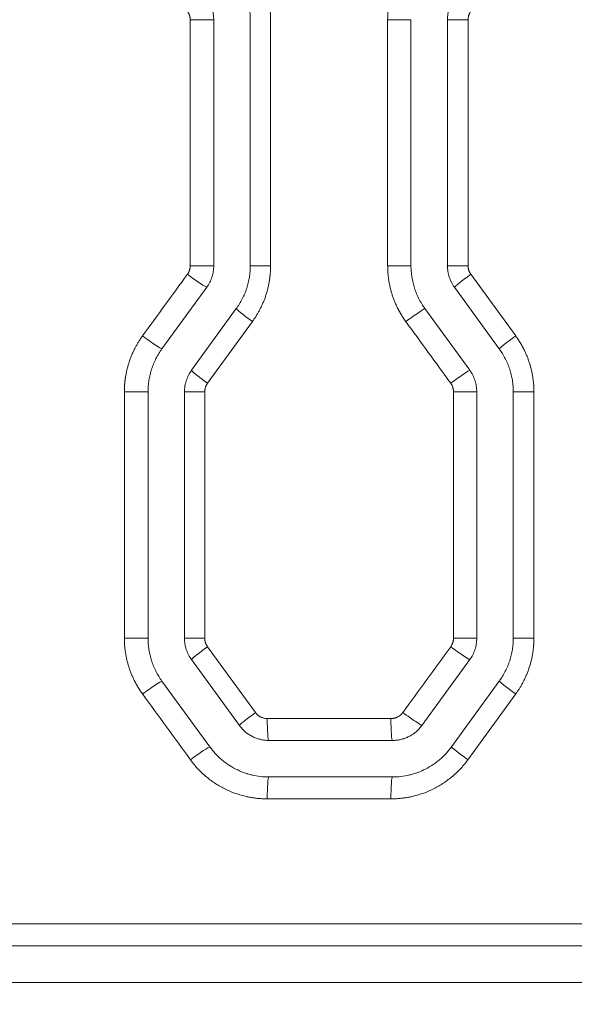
# Model space of a CAD drawing. Header units: millimetres. Extents: x 0 to 594, y 0 to 420.
# Tile 217 of 420: x 264.51 to 268.31, y 305.57 to 312.32. Entities that reach past the tile are written whole.
import ezdxf

# ---------------------------------------------------------------- set-up
doc = ezdxf.new("R2010")
doc.units = ezdxf.units.MM
doc.layers.add('1', color=7, linetype='Continuous', true_color=0xffffff)
doc.styles.add('Arial Unicode MS', font='txt')
doc.dimstyles.get("Standard").update_dxf_attribs({"dimtxt": 0.18, "dimasz": 0.18, "dimexe": 0.18, "dimexo": 0.0625, "dimgap": 0.09, "dimtad": 0, "dimtih": 1, "dimtoh": 1, "dimdec": 4, "dimzin": 0, "dimdsep": 46, "dimtxsty": 'Standard', "dimcen": 0.09, "dimadec": 0, "dimazin": 0, "dimtfac": 1, "dimtdec": 4, "dimtofl": 0, "dimtmove": 0, "dimatfit": 3, "dimfxl": 0, "dimtolj": 1, "dimtzin": 0, "dimarcsym": 0})

# ---------------------------------------------------------------- blocks, each defined once
blk = doc.blocks.new('_U0')
at = {"layer": '1', "color": 18, "lineweight": 13}
for p, q in [((147.6569, 304.1723), (147.6569, 390.192)), ((305.8469, 301.3923), (305.8469, 390.192)), ((147.6569, 388.192), (198.8518, 388.192)), ((305.8469, 388.192), (254.6521, 388.192))]:
    blk.add_line(p, q, dxfattribs=at)
at = {"layer": '1', "color": 18}
for points in [[(147.6569, 388.192), (151.1569, 389.1299), (151.1569, 387.2542)], [(305.8469, 388.192), (302.3469, 387.2542), (302.3469, 389.1299)]]:
    blk.add_solid(points, dxfattribs=at)
at = {"layer": '1', "color": 18, "linetype": 'Continuous', "lineweight": 13, "char_height": 3.5, "attachment_point": 7, "line_spacing_factor": 1.047437, "style": 'Arial Unicode MS'}
for s, insert in [('\\fArial Unicode MS|b0|i0;\\W1.0000;3.16', (200.5373, 385.5562)), ('\\fArial Unicode MS|b0|i0;\\W1.0000;LIFT POINT SPAN', (213.2036, 385.5562))]:
    blk.add_mtext(s, dxfattribs=dict(at, insert=insert))
blk = doc.blocks.new('_U8')
at = {"layer": '1', "color": 18, "lineweight": 13}
for p, q in [((305.8469, 341.6323), (287.0636, 341.6323)), ((289.0636, 341.6323), (289.0636, 254.0957)), ((305.8469, 301.3923), (287.0636, 301.3923)), ((289.0636, 254.0957), (284.0636, 254.0957))]:
    blk.add_line(p, q, dxfattribs=at)
at = {"layer": '1', "color": 18}
for points in [[(289.0636, 341.6323), (290.0014, 338.1323), (288.1258, 338.1323)], [(289.0636, 301.3923), (288.1258, 304.8923), (290.0014, 304.8923)]]:
    blk.add_solid(points, dxfattribs=at)
at = {"layer": '1', "color": 18, "linetype": 'Continuous', "lineweight": 13, "char_height": 3.5, "attachment_point": 7, "line_spacing_factor": 1.047437, "style": 'Arial Unicode MS'}
for s, insert in [('\\fArial Unicode MS|b0|i0;\\W1.0000;0.8', (259.842, 251.4599)), ('\\fArial Unicode MS|b0|i0;\\W1.0000;CTRS', (269.7891, 251.4599)), ('\\fArial Unicode MS|b0|i0;\\W1.0000;AFT LIFT POINTS', (259.842, 244.3979))]:
    blk.add_mtext(s, dxfattribs=dict(at, insert=insert))

msp = doc.modelspace()

# ---------------------------------------------------------------- linework, layer by layer
at = {"layer": '1', "color": 155, "linetype": 'Continuous', "lineweight": 13}
for p, q in [((265.8415, 312.3165), (265.6801, 312.3165)), ((265.6801, 310.6314), (265.6801, 312.3165)), ((265.8415, 310.6314), (265.8415, 312.3165)), ((266.0915, 310.6314), (266.0915, 312.3165)), ((266.2304, 312.3165), (266.2304, 310.6314)), ((267.1915, 312.3165), (267.0318, 312.3165)), ((267.0318, 310.6314), (267.0318, 312.3165)), ((267.1915, 310.6314), (267.1915, 312.3165)), ((267.4415, 310.6314), (267.4415, 312.3165)), ((267.4415, 312.3165), (267.5823, 312.3165)), ((267.5823, 312.3165), (267.5823, 310.6314)), ((265.8415, 310.6314), (265.6801, 310.6314)), ((266.0915, 310.6314), (266.2304, 310.6314)), ((267.1915, 310.6314), (267.0318, 310.6314)), ((267.4415, 310.6314), (267.5823, 310.6314)), ((267.6014, 310.5726), (267.9086, 310.1504)), ((265.487, 310.0622), (265.7938, 310.4844)), ((267.796, 310.0622), (267.4893, 310.4844)), ((265.6893, 309.9153), (265.996, 310.3375)), ((267.5938, 309.9153), (267.287, 310.3375)), ((266.1061, 310.2493), (265.7989, 309.8271)), ((265.3915, 309.7683), (265.2295, 309.7683)), ((265.2295, 308.0808), (265.2295, 309.7683)), ((265.3915, 308.0808), (265.3915, 309.7683)), ((265.6415, 308.0808), (265.6415, 309.7683)), ((265.6415, 309.7683), (265.7798, 309.7683)), ((265.7798, 309.7683), (265.7798, 308.0808)), ((267.6415, 309.7683), (267.4824, 309.7683)), ((267.4824, 308.0808), (267.4824, 309.7683)), ((267.6415, 308.0808), (267.6415, 309.7683)), ((267.8915, 308.0808), (267.8915, 309.7683)), ((267.8915, 309.7683), (268.0329, 309.7683)), ((268.0329, 309.7683), (268.0329, 308.0808)), ((265.3915, 308.0808), (265.2295, 308.0808)), ((265.6415, 308.0808), (265.7798, 308.0808)), ((267.6415, 308.0808), (267.4824, 308.0808)), ((267.8915, 308.0808), (268.0329, 308.0808)), ((265.7989, 308.022), (266.1267, 307.5714)), ((266.0166, 307.4832), (265.6893, 307.9338)), ((267.2664, 307.4832), (267.5938, 307.9338)), ((265.8144, 307.3363), (265.487, 307.7869)), ((267.4686, 307.3363), (267.796, 307.7869)), ((267.9086, 307.6987), (267.5807, 307.2481)), ((266.2078, 307.5302), (267.0542, 307.5302)), ((266.2189, 307.3802), (267.0641, 307.3802)), ((267.0641, 307.1302), (266.2189, 307.1302)), ((267.0542, 306.9802), (266.2078, 306.9802)), ((260.4709, 306.1233), (273.8408, 306.1233)), ((273.8415, 305.9733), (260.4708, 305.9733)), ((260.4708, 305.7233), (273.8415, 305.7233))]:
    msp.add_line(p, q, dxfattribs=at)
for centre, major_axis, ratio, start_param, end_param in [((265.6729, 310.5728), (0.1214, -0.0882), 0.046679, 4.648224, 6.219468), ((267.6106, 310.5726), (-0.1214, -0.0882), 0.036217, 4.762196, 6.283185), ((266.1174, 310.2493), (-0.1214, 0.0882), 0.044279, 0, 1.509927), ((267.166, 310.2492), (0.1214, 0.0882), 0.038614, 0.052653, 1.623898), ((265.3662, 310.1506), (0.1214, -0.0882), 0.048337, 4.64595, 6.217194), ((267.9174, 310.1504), (-0.1214, -0.0882), 0.034563, 4.759924, 6.283185), ((265.8106, 309.8271), (-0.1214, 0.0882), 0.045937, 0, 1.507654), ((267.4727, 309.827), (0.1214, 0.0882), 0.036959, 0.050381, 1.621626), ((265.8106, 308.022), (-0.1214, -0.0882), 0.045937, 4.775532, 6.283185), ((267.4727, 308.0221), (0.1214, -0.0882), 0.036959, 4.661559, 6.232804), ((265.3662, 307.6985), (0.1214, 0.0882), 0.048337, 0.065991, 1.637235), ((267.9174, 307.6987), (-0.1214, 0.0882), 0.034563, 0, 1.523261), ((266.138, 307.5714), (-0.1214, -0.0882), 0.044167, 4.773105, 6.283185), ((267.1454, 307.5715), (0.1214, -0.0882), 0.038725, 4.659135, 6.230379), ((266.2189, 307.5302), (0, -0.15), 0.074264, 4.712389, 6.283185), ((267.0641, 307.5302), (0, -0.15), 0.066536, 4.712389, 6.283185), ((265.6935, 307.248), (0.1214, 0.0882), 0.046567, 0.063565, 1.634809), ((267.59, 307.2481), (-0.1214, 0.0882), 0.036328, 0, 1.520836), ((266.2189, 306.9802), (0, 0.15), 0.074264, 0, 1.570796), ((267.0641, 306.9802), (0, 0.15), 0.066536, 0, 1.570796)]:
    msp.add_ellipse(centre, major_axis=major_axis, ratio=ratio, start_param=start_param, end_param=end_param, dxfattribs=at)
for points, knots in [([(266.1061, 312.6985), (266.1073, 312.6969), (266.1096, 312.6937), (266.1131, 312.6888), (266.1165, 312.6838), (266.1199, 312.6789), (266.1232, 312.6739), (266.1265, 312.6689), (266.1297, 312.6638), (266.1329, 312.6587), (266.136, 312.6536), (266.1391, 312.6485), (266.1422, 312.6433), (266.1451, 312.6381), (266.1481, 312.6329), (266.151, 312.6276), (266.1538, 312.6224), (266.1567, 312.617), (266.1624, 312.6059), (266.1707, 312.5889), (266.1809, 312.5656), (266.1902, 312.5419), (266.1986, 312.5178), (266.206, 312.4933), (266.2125, 312.4685), (266.218, 312.4435), (266.2217, 312.423), (266.2241, 312.4071), (266.2256, 312.3958), (266.2269, 312.3845), (266.228, 312.3732), (266.2289, 312.3619), (266.2295, 312.3506), (266.23, 312.3392), (266.2304, 312.3279), (266.2304, 312.3203), (266.2304, 312.3165)], [0, 0, 0, 0, 0.01472, 0.029431, 0.044134, 0.05883, 0.07352, 0.088206, 0.102888, 0.117569, 0.132249, 0.14693, 0.161612, 0.176298, 0.190988, 0.205683, 0.220386, 0.235096, 0.249816, 0.312187, 0.374471, 0.436765, 0.499165, 0.561838, 0.624426, 0.687027, 0.749738, 0.777579, 0.805392, 0.833185, 0.860966, 0.888744, 0.916528, 0.944326, 0.972148, 1, 1, 1, 1]), ([(267.0318, 312.3165), (267.0318, 312.3185), (267.0318, 312.3225), (267.0319, 312.3285), (267.0321, 312.3345), (267.0323, 312.3405), (267.0325, 312.3465), (267.0328, 312.3525), (267.0332, 312.3585), (267.0336, 312.3645), (267.0341, 312.3705), (267.0346, 312.3764), (267.0352, 312.3824), (267.0358, 312.3884), (267.0365, 312.3944), (267.0373, 312.4003), (267.0381, 312.4063), (267.0389, 312.4122), (267.0408, 312.4246), (267.0442, 312.4433), (267.0496, 312.4681), (267.056, 312.4928), (267.0635, 312.5172), (267.0718, 312.5414), (267.0812, 312.5652), (267.0914, 312.5886), (267.1005, 312.6074), (267.108, 312.6217), (267.1134, 312.6317), (267.119, 312.6416), (267.1248, 312.6513), (267.1307, 312.661), (267.1368, 312.6706), (267.1431, 312.6801), (267.1495, 312.6894), (267.1539, 312.6956), (267.1562, 312.6987)], [0, 0, 0, 0, 0.01472, 0.029432, 0.044136, 0.058833, 0.073525, 0.088213, 0.102899, 0.117583, 0.132267, 0.146952, 0.16164, 0.176331, 0.191028, 0.20573, 0.22044, 0.235159, 0.249888, 0.31221, 0.374457, 0.436723, 0.499106, 0.561776, 0.624371, 0.686988, 0.749727, 0.777562, 0.805371, 0.833161, 0.860942, 0.888722, 0.916509, 0.944312, 0.97214, 1, 1, 1, 1]), ([(266.0915, 312.3165), (266.0915, 312.3297), (266.091, 312.3428), (266.0889, 312.3689), (266.0858, 312.3949), (266.0807, 312.4205), (266.0761, 312.4397), (266.0745, 312.446), (266.0718, 312.4555), (266.0709, 312.4587), (266.069, 312.465), (266.068, 312.4682), (266.0629, 312.4838), (266.0583, 312.4961), (266.0483, 312.5202), (266.0374, 312.5438), (266.0247, 312.5665), (266.0111, 312.5888), (266.0038, 312.5997), (265.996, 312.6104)], [0, 0, 0, 0, 0.125, 0.125, 0.25, 0.375, 0.375, 0.4375, 0.4375, 0.46875, 0.46875, 0.5, 0.5, 0.625, 0.625, 0.75, 0.875, 0.875, 1, 1, 1, 1]), ([(265.8415, 312.3165), (265.8415, 312.3297), (265.8405, 312.3427), (265.8364, 312.3684), (265.8334, 312.3811), (265.8283, 312.3968), (265.8272, 312.3999), (265.8249, 312.4061), (265.8237, 312.4091), (265.82, 312.4182), (265.8172, 312.4241), (265.8084, 312.4416), (265.8015, 312.4527), (265.7938, 312.4634)], [0, 0, 0, 0, 0.25, 0.25, 0.5, 0.5, 0.5625, 0.5625, 0.625, 0.625, 0.75, 0.75, 1, 1, 1, 1]), ([(267.4415, 312.3165), (267.4415, 312.3297), (267.4426, 312.3427), (267.4456, 312.3621), (267.4469, 312.3685), (267.4492, 312.3781), (267.45, 312.3812), (267.4518, 312.3876), (267.4528, 312.3907), (267.4579, 312.4064), (267.4629, 312.4184), (267.4747, 312.4416), (267.4815, 312.4527), (267.4893, 312.4634)], [0, 0, 0, 0, 0.25, 0.25, 0.375, 0.375, 0.4375, 0.4375, 0.5, 0.5, 0.75, 0.75, 1, 1, 1, 1]), ([(265.6801, 312.3165), (265.6801, 312.3176), (265.6801, 312.32), (265.6799, 312.3235), (265.6796, 312.3269), (265.6792, 312.3304), (265.6786, 312.3338), (265.678, 312.3372), (265.6772, 312.3406), (265.6763, 312.344), (265.675, 312.3482), (265.6731, 312.3532), (265.6707, 312.359), (265.6678, 312.3645), (265.6646, 312.3699), (265.6622, 312.3734), (265.661, 312.3751)], [0, 0, 0, 0, 0.055864, 0.111503, 0.166985, 0.222379, 0.277756, 0.333183, 0.388731, 0.444467, 0.500461, 0.600606, 0.700234, 0.799743, 0.899533, 1, 1, 1, 1]), ([(267.6014, 312.3753), (267.6007, 312.3743), (267.5994, 312.3724), (267.5975, 312.3695), (267.5957, 312.3665), (267.594, 312.3635), (267.5924, 312.3604), (267.5909, 312.3572), (267.5896, 312.354), (267.5883, 312.3508), (267.5869, 312.3466), (267.5853, 312.3414), (267.584, 312.3353), (267.583, 312.3291), (267.5824, 312.3228), (267.5823, 312.3186), (267.5823, 312.3165)], [0, 0, 0, 0, 0.055758, 0.111285, 0.166647, 0.221913, 0.277151, 0.332429, 0.387815, 0.443377, 0.499182, 0.599691, 0.699624, 0.799384, 0.899375, 1, 1, 1, 1]), ([(265.661, 310.5728), (265.6617, 310.5737), (265.6631, 310.5756), (265.665, 310.5786), (265.6667, 310.5815), (265.6684, 310.5846), (265.67, 310.5876), (265.6715, 310.5908), (265.6728, 310.594), (265.6741, 310.5972), (265.6755, 310.6014), (265.677, 310.6065), (265.6784, 310.6127), (265.6794, 310.6188), (265.68, 310.6251), (265.6801, 310.6293), (265.6801, 310.6314)], [0, 0, 0, 0, 0.055788, 0.111337, 0.166713, 0.221984, 0.277217, 0.332482, 0.387846, 0.443377, 0.499141, 0.599683, 0.699634, 0.7994, 0.899387, 1, 1, 1, 1]), ([(265.7938, 310.4844), (265.8015, 310.4951), (265.8083, 310.5063), (265.8202, 310.5294), (265.8252, 310.5415), (265.8303, 310.5571), (265.8312, 310.5603), (265.833, 310.5666), (265.8338, 310.5698), (265.8361, 310.5794), (265.8374, 310.5858), (265.8405, 310.6051), (265.8415, 310.6182), (265.8415, 310.6314)], [0, 0, 0, 0, 0.25, 0.25, 0.5, 0.5, 0.5625, 0.5625, 0.625, 0.625, 0.75, 0.75, 1, 1, 1, 1]), ([(265.996, 310.3375), (266.0038, 310.3482), (266.0111, 310.3591), (266.0247, 310.3814), (266.0375, 310.4042), (266.0484, 310.4279), (266.056, 310.4461), (266.0584, 310.4522), (266.0618, 310.4615), (266.0629, 310.4646), (266.065, 310.4708), (266.0661, 310.4739), (266.0712, 310.4896), (266.0747, 310.5022), (266.0808, 310.5276), (266.0859, 310.5531), (266.0889, 310.579), (266.091, 310.6051), (266.0915, 310.6182), (266.0915, 310.6314)], [0, 0, 0, 0, 0.125, 0.125, 0.25, 0.375, 0.375, 0.4375, 0.4375, 0.46875, 0.46875, 0.5, 0.5, 0.625, 0.625, 0.75, 0.875, 0.875, 1, 1, 1, 1]), ([(266.2304, 310.6314), (266.2304, 310.6294), (266.2304, 310.6254), (266.2303, 310.6194), (266.2302, 310.6134), (266.23, 310.6074), (266.2297, 310.6014), (266.2294, 310.5954), (266.2291, 310.5894), (266.2286, 310.5834), (266.2282, 310.5774), (266.2276, 310.5715), (266.2271, 310.5655), (266.2264, 310.5595), (266.2257, 310.5536), (266.225, 310.5476), (266.2242, 310.5416), (266.2233, 310.5357), (266.2214, 310.5233), (266.2181, 310.5046), (266.2126, 310.4798), (266.2062, 310.4551), (266.1988, 310.4307), (266.1904, 310.4066), (266.1811, 310.3827), (266.1708, 310.3593), (266.1617, 310.3405), (266.1543, 310.3262), (266.1488, 310.3163), (266.1432, 310.3064), (266.1375, 310.2966), (266.1316, 310.287), (266.1254, 310.2774), (266.1192, 310.2679), (266.1127, 310.2586), (266.1083, 310.2524), (266.1061, 310.2493)], [0, 0, 0, 0, 0.014716, 0.029423, 0.044122, 0.058815, 0.073503, 0.088187, 0.102868, 0.117548, 0.132228, 0.146909, 0.161592, 0.176279, 0.190971, 0.20567, 0.220376, 0.23509, 0.249815, 0.312169, 0.374447, 0.436747, 0.499164, 0.56182, 0.624402, 0.687008, 0.749736, 0.777569, 0.805376, 0.833165, 0.860944, 0.888723, 0.916509, 0.944312, 0.972139, 1, 1, 1, 1]), ([(267.1562, 310.2492), (267.155, 310.2508), (267.1526, 310.2541), (267.1492, 310.259), (267.1458, 310.2639), (267.1424, 310.2689), (267.1391, 310.2739), (267.1358, 310.2789), (267.1325, 310.284), (267.1294, 310.289), (267.1262, 310.2942), (267.1231, 310.2993), (267.1201, 310.3045), (267.1171, 310.3097), (267.1141, 310.3149), (267.1112, 310.3202), (267.1084, 310.3254), (267.1056, 310.3308), (267.0999, 310.3419), (267.0915, 310.3589), (267.0813, 310.3823), (267.072, 310.406), (267.0636, 310.4301), (267.0562, 310.4546), (267.0497, 310.4793), (267.0442, 310.5043), (267.0405, 310.5249), (267.0381, 310.5408), (267.0367, 310.5521), (267.0354, 310.5634), (267.0343, 310.5747), (267.0334, 310.586), (267.0327, 310.5973), (267.0322, 310.6087), (267.0319, 310.62), (267.0319, 310.6276), (267.0318, 310.6314)], [0, 0, 0, 0, 0.014721, 0.029433, 0.044137, 0.058834, 0.073526, 0.088213, 0.102897, 0.11758, 0.132261, 0.146944, 0.161629, 0.176316, 0.191009, 0.205707, 0.220412, 0.235125, 0.249848, 0.312246, 0.374558, 0.436882, 0.499315, 0.561963, 0.624526, 0.687103, 0.749792, 0.777627, 0.805434, 0.83322, 0.860995, 0.888768, 0.916546, 0.944338, 0.972153, 1, 1, 1, 1]), ([(267.287, 310.3375), (267.2793, 310.3482), (267.272, 310.3591), (267.2584, 310.3813), (267.2456, 310.404), (267.2347, 310.4277), (267.2247, 310.4518), (267.2201, 310.4641), (267.215, 310.4798), (267.214, 310.483), (267.2121, 310.4893), (267.2094, 310.4987), (267.2069, 310.5083), (267.2023, 310.5274), (267.1972, 310.553), (267.1941, 310.579), (267.192, 310.6051), (267.1915, 310.6182), (267.1915, 310.6314)], [0, 0, 0, 0, 0.125, 0.125, 0.25, 0.375, 0.375, 0.5, 0.5, 0.53125, 0.53125, 0.5625, 0.625, 0.625, 0.75, 0.875, 0.875, 1, 1, 1, 1]), ([(267.4893, 310.4844), (267.4815, 310.4951), (267.4747, 310.5063), (267.4658, 310.5238), (267.463, 310.5297), (267.4593, 310.5388), (267.4581, 310.5418), (267.4558, 310.548), (267.4547, 310.5511), (267.4497, 310.5668), (267.4466, 310.5795), (267.4426, 310.6052), (267.4415, 310.6182), (267.4415, 310.6314)], [0, 0, 0, 0, 0.25, 0.25, 0.375, 0.375, 0.4375, 0.4375, 0.5, 0.5, 0.75, 0.75, 1, 1, 1, 1]), ([(267.5823, 310.6314), (267.5823, 310.6302), (267.5823, 310.6279), (267.5825, 310.6244), (267.5828, 310.6209), (267.5832, 310.6175), (267.5837, 310.6141), (267.5844, 310.6106), (267.5852, 310.6073), (267.5861, 310.6039), (267.5874, 310.5996), (267.5892, 310.5946), (267.5917, 310.5888), (267.5946, 310.5832), (267.5978, 310.5778), (267.6002, 310.5743), (267.6014, 310.5726)], [0, 0, 0, 0, 0.055731, 0.111236, 0.166584, 0.221842, 0.277079, 0.332364, 0.387764, 0.443347, 0.499181, 0.599642, 0.699553, 0.799314, 0.89933, 1, 1, 1, 1]), ([(265.2295, 309.7683), (265.2296, 309.7703), (265.2296, 309.7744), (265.2297, 309.7804), (265.2298, 309.7864), (265.23, 309.7924), (265.2302, 309.7984), (265.2305, 309.8044), (265.2309, 309.8104), (265.2313, 309.8164), (265.2318, 309.8223), (265.2323, 309.8283), (265.2329, 309.8343), (265.2335, 309.8403), (265.2342, 309.8462), (265.235, 309.8522), (265.2358, 309.8582), (265.2366, 309.8641), (265.2385, 309.8765), (265.2419, 309.8952), (265.2473, 309.92), (265.2538, 309.9447), (265.2612, 309.9691), (265.2695, 309.9933), (265.2789, 310.0171), (265.2891, 310.0406), (265.2983, 310.0593), (265.3057, 310.0736), (265.3111, 310.0836), (265.3167, 310.0935), (265.3225, 310.1033), (265.3284, 310.1129), (265.3345, 310.1225), (265.3408, 310.132), (265.3472, 310.1414), (265.3517, 310.1475), (265.3539, 310.1506)], [0, 0, 0, 0, 0.014721, 0.029434, 0.044139, 0.058837, 0.073531, 0.08822, 0.102907, 0.117592, 0.132277, 0.146964, 0.161653, 0.176345, 0.191043, 0.205747, 0.220458, 0.235178, 0.249909, 0.312224, 0.374463, 0.436724, 0.499103, 0.561771, 0.624366, 0.686986, 0.749728, 0.777562, 0.805369, 0.833159, 0.860939, 0.888719, 0.916506, 0.94431, 0.972138, 1, 1, 1, 1]), ([(267.9086, 310.1504), (267.9097, 310.1488), (267.9121, 310.1455), (267.9156, 310.1406), (267.919, 310.1357), (267.9223, 310.1307), (267.9257, 310.1257), (267.9289, 310.1207), (267.9322, 310.1157), (267.9354, 310.1106), (267.9385, 310.1055), (267.9416, 310.1003), (267.9446, 310.0952), (267.9476, 310.09), (267.9506, 310.0847), (267.9535, 310.0795), (267.9563, 310.0742), (267.9591, 310.0689), (267.9649, 310.0578), (267.9732, 310.0407), (267.9834, 310.0174), (267.9927, 309.9937), (268.0011, 309.9696), (268.0085, 309.9451), (268.015, 309.9204), (268.0205, 309.8954), (268.0242, 309.8749), (268.0266, 309.8589), (268.028, 309.8476), (268.0293, 309.8364), (268.0304, 309.8251), (268.0313, 309.8138), (268.032, 309.8024), (268.0325, 309.7911), (268.0328, 309.7797), (268.0329, 309.7721), (268.0329, 309.7683)], [0, 0, 0, 0, 0.014719, 0.029429, 0.044131, 0.058826, 0.073516, 0.088201, 0.102883, 0.117564, 0.132243, 0.146924, 0.161607, 0.176293, 0.190983, 0.205679, 0.220382, 0.235094, 0.249815, 0.31218, 0.374462, 0.436755, 0.499157, 0.561829, 0.624418, 0.68702, 0.749734, 0.777576, 0.805389, 0.833182, 0.860963, 0.888742, 0.916527, 0.944325, 0.972147, 1, 1, 1, 1]), ([(265.3915, 309.7683), (265.3915, 309.7815), (265.392, 309.7947), (265.3941, 309.8208), (265.3972, 309.8467), (265.4023, 309.8723), (265.4069, 309.8914), (265.4093, 309.9009), (265.4121, 309.9104), (265.414, 309.9167), (265.415, 309.9199), (265.4201, 309.9355), (265.4247, 309.9478), (265.4347, 309.972), (265.4456, 309.9956), (265.4583, 310.0184), (265.472, 310.0406), (265.4793, 310.0516), (265.487, 310.0622)], [0, 0, 0, 0, 0.125, 0.125, 0.25, 0.375, 0.375, 0.4375, 0.46875, 0.46875, 0.5, 0.5, 0.625, 0.625, 0.75, 0.875, 0.875, 1, 1, 1, 1]), ([(267.8915, 309.7683), (267.8915, 309.7815), (267.891, 309.7947), (267.8889, 309.8208), (267.8858, 309.8467), (267.8807, 309.8724), (267.8761, 309.8915), (267.8745, 309.8979), (267.8718, 309.9074), (267.8709, 309.9106), (267.869, 309.9169), (267.868, 309.92), (267.8629, 309.9356), (267.8583, 309.9479), (267.8483, 309.972), (267.8374, 309.9956), (267.8247, 310.0184), (267.8111, 310.0406), (267.8038, 310.0516), (267.796, 310.0622)], [0, 0, 0, 0, 0.125, 0.125, 0.25, 0.375, 0.375, 0.4375, 0.4375, 0.46875, 0.46875, 0.5, 0.5, 0.625, 0.625, 0.75, 0.875, 0.875, 1, 1, 1, 1]), ([(265.6415, 309.7683), (265.6415, 309.7815), (265.6426, 309.7946), (265.6456, 309.8139), (265.6469, 309.8203), (265.6492, 309.8299), (265.65, 309.8331), (265.6518, 309.8394), (265.6528, 309.8426), (265.6579, 309.8582), (265.6629, 309.8703), (265.6747, 309.8935), (265.6815, 309.9046), (265.6893, 309.9153)], [0, 0, 0, 0, 0.25, 0.25, 0.375, 0.375, 0.4375, 0.4375, 0.5, 0.5, 0.75, 0.75, 1, 1, 1, 1]), ([(267.6415, 309.7683), (267.6415, 309.7815), (267.6405, 309.7945), (267.6374, 309.8138), (267.6362, 309.8202), (267.6339, 309.8298), (267.633, 309.833), (267.6313, 309.8393), (267.6303, 309.8425), (267.6252, 309.8581), (267.6202, 309.8702), (267.6084, 309.8934), (267.6015, 309.9046), (267.5938, 309.9153)], [0, 0, 0, 0, 0.25, 0.25, 0.375, 0.375, 0.4375, 0.4375, 0.5, 0.5, 0.75, 0.75, 1, 1, 1, 1]), ([(265.7989, 309.8271), (265.7982, 309.8262), (265.7969, 309.8243), (265.795, 309.8213), (265.7932, 309.8184), (265.7915, 309.8153), (265.7899, 309.8122), (265.7885, 309.8091), (265.7871, 309.8059), (265.7858, 309.8026), (265.7844, 309.7984), (265.7829, 309.7933), (265.7815, 309.7871), (265.7805, 309.7809), (265.7799, 309.7746), (265.7798, 309.7704), (265.7798, 309.7683)], [0, 0, 0, 0, 0.055767, 0.1113, 0.166667, 0.221936, 0.277174, 0.332451, 0.387834, 0.443392, 0.499191, 0.599703, 0.699636, 0.799393, 0.89938, 1, 1, 1, 1]), ([(267.4824, 309.7683), (267.4824, 309.7695), (267.4824, 309.7718), (267.4822, 309.7753), (267.4819, 309.7788), (267.4815, 309.7822), (267.4809, 309.7857), (267.4803, 309.7891), (267.4795, 309.7925), (267.4786, 309.7959), (267.4773, 309.8001), (267.4754, 309.8051), (267.473, 309.8109), (267.4701, 309.8164), (267.4669, 309.8219), (267.4645, 309.8253), (267.4633, 309.827)], [0, 0, 0, 0, 0.055837, 0.111449, 0.166904, 0.222269, 0.277615, 0.33301, 0.388523, 0.444222, 0.500176, 0.600408, 0.700107, 0.799672, 0.899504, 1, 1, 1, 1]), ([(265.3539, 307.6985), (265.3527, 307.7002), (265.3504, 307.7034), (265.3469, 307.7083), (265.3435, 307.7133), (265.3401, 307.7182), (265.3368, 307.7232), (265.3335, 307.7282), (265.3303, 307.7333), (265.3271, 307.7384), (265.324, 307.7435), (265.3209, 307.7486), (265.3178, 307.7538), (265.3148, 307.759), (265.3119, 307.7642), (265.309, 307.7695), (265.3061, 307.7748), (265.3033, 307.7801), (265.2976, 307.7912), (265.2893, 307.8083), (265.279, 307.8316), (265.2697, 307.8554), (265.2613, 307.8795), (265.2539, 307.9039), (265.2474, 307.9287), (265.2419, 307.9537), (265.2383, 307.9742), (265.2359, 307.9902), (265.2344, 308.0014), (265.2331, 308.0127), (265.232, 308.024), (265.2311, 308.0354), (265.2304, 308.0467), (265.2299, 308.058), (265.2296, 308.0694), (265.2296, 308.077), (265.2295, 308.0808)], [0, 0, 0, 0, 0.014723, 0.029436, 0.044142, 0.05884, 0.073533, 0.088221, 0.102906, 0.117589, 0.132272, 0.146955, 0.16164, 0.176328, 0.19102, 0.205718, 0.220424, 0.235137, 0.249859, 0.312269, 0.374593, 0.436926, 0.499366, 0.562007, 0.624563, 0.687131, 0.74981, 0.777643, 0.805448, 0.833233, 0.861006, 0.888776, 0.916552, 0.944343, 0.972156, 1, 1, 1, 1]), ([(265.487, 307.7869), (265.4793, 307.7976), (265.472, 307.8085), (265.4583, 307.8308), (265.4456, 307.8536), (265.4346, 307.8773), (265.4271, 307.8954), (265.4235, 307.9046), (265.4202, 307.9139), (265.418, 307.9201), (265.417, 307.9232), (265.4119, 307.9389), (265.4083, 307.9515), (265.4023, 307.9769), (265.3972, 308.0025), (265.3941, 308.0284), (265.392, 308.0545), (265.3915, 308.0676), (265.3915, 308.0808)], [0, 0, 0, 0, 0.125, 0.125, 0.25, 0.375, 0.375, 0.4375, 0.46875, 0.46875, 0.5, 0.5, 0.625, 0.625, 0.75, 0.875, 0.875, 1, 1, 1, 1]), ([(265.6893, 307.9338), (265.6815, 307.9445), (265.6747, 307.9557), (265.6658, 307.9731), (265.663, 307.9791), (265.6593, 307.9882), (265.6581, 307.9912), (265.6558, 307.9974), (265.6547, 308.0005), (265.6497, 308.0162), (265.6466, 308.0289), (265.6426, 308.0546), (265.6415, 308.0676), (265.6415, 308.0808)], [0, 0, 0, 0, 0.25, 0.25, 0.375, 0.375, 0.4375, 0.4375, 0.5, 0.5, 0.75, 0.75, 1, 1, 1, 1]), ([(265.7798, 308.0808), (265.7798, 308.0796), (265.7798, 308.0773), (265.78, 308.0738), (265.7803, 308.0703), (265.7807, 308.0669), (265.7813, 308.0635), (265.7819, 308.06), (265.7827, 308.0567), (265.7836, 308.0533), (265.7849, 308.049), (265.7867, 308.044), (265.7892, 308.0382), (265.7921, 308.0326), (265.7953, 308.0272), (265.7977, 308.0237), (265.7989, 308.022)], [0, 0, 0, 0, 0.05573, 0.111234, 0.166582, 0.22184, 0.277077, 0.332362, 0.387764, 0.443351, 0.49919, 0.599638, 0.69954, 0.7993, 0.899319, 1, 1, 1, 1]), ([(267.4633, 308.0221), (267.464, 308.0231), (267.4653, 308.025), (267.4672, 308.0279), (267.469, 308.0309), (267.4707, 308.0339), (267.4723, 308.037), (267.4738, 308.0401), (267.4751, 308.0433), (267.4764, 308.0466), (267.4778, 308.0508), (267.4793, 308.0559), (267.4807, 308.062), (267.4817, 308.0682), (267.4823, 308.0745), (267.4824, 308.0787), (267.4824, 308.0808)], [0, 0, 0, 0, 0.055766, 0.111297, 0.16666, 0.221922, 0.277151, 0.332416, 0.387785, 0.443325, 0.499103, 0.599639, 0.699594, 0.799368, 0.89937, 1, 1, 1, 1]), ([(267.5938, 307.9338), (267.6015, 307.9445), (267.6083, 307.9556), (267.6172, 307.973), (267.6199, 307.9789), (267.6237, 307.988), (267.6249, 307.9911), (267.6272, 307.9973), (267.6283, 308.0004), (267.6334, 308.0161), (267.6364, 308.0288), (267.6405, 308.0545), (267.6415, 308.0676), (267.6415, 308.0808)], [0, 0, 0, 0, 0.25, 0.25, 0.375, 0.375, 0.4375, 0.4375, 0.5, 0.5, 0.75, 0.75, 1, 1, 1, 1]), ([(267.796, 307.7869), (267.8038, 307.7976), (267.8111, 307.8085), (267.8247, 307.8308), (267.8375, 307.8536), (267.8484, 307.8773), (267.856, 307.8955), (267.8584, 307.9016), (267.8618, 307.9109), (267.8629, 307.914), (267.8651, 307.9202), (267.8661, 307.9234), (267.8712, 307.939), (267.8747, 307.9516), (267.8808, 307.977), (267.8859, 308.0025), (267.8889, 308.0284), (267.891, 308.0545), (267.8915, 308.0676), (267.8915, 308.0808)], [0, 0, 0, 0, 0.125, 0.125, 0.25, 0.375, 0.375, 0.4375, 0.4375, 0.46875, 0.46875, 0.5, 0.5, 0.625, 0.625, 0.75, 0.875, 0.875, 1, 1, 1, 1]), ([(268.0329, 308.0808), (268.0329, 308.0788), (268.0329, 308.0748), (268.0328, 308.0688), (268.0326, 308.0628), (268.0324, 308.0568), (268.0322, 308.0508), (268.0319, 308.0448), (268.0315, 308.0388), (268.0311, 308.0328), (268.0306, 308.0268), (268.0301, 308.0209), (268.0295, 308.0149), (268.0289, 308.0089), (268.0282, 308.003), (268.0275, 307.997), (268.0267, 307.991), (268.0258, 307.9851), (268.0239, 307.9727), (268.0206, 307.9541), (268.0151, 307.9292), (268.0087, 307.9045), (268.0013, 307.8801), (267.9929, 307.856), (267.9836, 307.8322), (267.9733, 307.8087), (267.9642, 307.7899), (267.9567, 307.7757), (267.9513, 307.7657), (267.9457, 307.7558), (267.94, 307.746), (267.934, 307.7364), (267.9279, 307.7268), (267.9216, 307.7173), (267.9152, 307.708), (267.9108, 307.7018), (267.9086, 307.6987)], [0, 0, 0, 0, 0.014716, 0.029423, 0.044122, 0.058815, 0.073503, 0.088187, 0.102868, 0.117548, 0.132228, 0.146909, 0.161592, 0.176279, 0.190971, 0.205669, 0.220375, 0.235089, 0.249814, 0.312167, 0.374445, 0.436742, 0.499156, 0.561816, 0.6244, 0.687007, 0.749733, 0.777569, 0.805377, 0.833167, 0.860947, 0.888726, 0.916513, 0.944315, 0.972141, 1, 1, 1, 1]), ([(266.1267, 307.5714), (266.1281, 307.5696), (266.1308, 307.566), (266.1354, 307.561), (266.1401, 307.5563), (266.1452, 307.5519), (266.1506, 307.5479), (266.1563, 307.5443), (266.1637, 307.5402), (266.173, 307.5362), (266.1843, 307.5328), (266.1959, 307.5306), (266.2038, 307.5303), (266.2078, 307.5302)], [0, 0, 0, 0, 0.072106, 0.143431, 0.2143, 0.285042, 0.355989, 0.427469, 0.499803, 0.624418, 0.749567, 0.874643, 1, 1, 1, 1]), ([(267.0542, 307.5302), (267.0564, 307.5302), (267.061, 307.5303), (267.0677, 307.531), (267.0743, 307.5321), (267.0809, 307.5337), (267.0873, 307.5357), (267.0936, 307.5381), (267.1013, 307.5417), (267.1101, 307.5468), (267.1195, 307.554), (267.1282, 307.5622), (267.1331, 307.5684), (267.1355, 307.5715)], [0, 0, 0, 0, 0.072195, 0.143585, 0.214489, 0.285231, 0.356139, 0.427539, 0.499749, 0.624458, 0.749488, 0.874699, 1, 1, 1, 1]), ([(266.2189, 307.3802), (266.209, 307.3802), (266.1992, 307.3808), (266.1797, 307.3831), (266.17, 307.3848), (266.158, 307.3877), (266.1556, 307.3883), (266.1509, 307.3896), (266.1485, 307.3903), (266.1414, 307.3925), (266.1368, 307.394), (266.123, 307.3991), (266.114, 307.403), (266.0966, 307.4119), (266.0882, 307.4169), (266.0779, 307.4237), (266.0759, 307.4251), (266.0718, 307.428), (266.0659, 307.4324), (266.0602, 307.437), (266.049, 307.4465), (266.042, 307.4533), (266.0287, 307.4676), (266.0225, 307.4752), (266.0166, 307.4832)], [0, 0, 0, 0, 0.125, 0.125, 0.25, 0.25, 0.28125, 0.28125, 0.3125, 0.3125, 0.375, 0.375, 0.5, 0.5, 0.625, 0.625, 0.65625, 0.65625, 0.6875, 0.75, 0.75, 0.875, 0.875, 1, 1, 1, 1]), ([(267.0641, 307.3802), (267.074, 307.3802), (267.0935, 307.3814), (267.1128, 307.3848), (267.1271, 307.3882), (267.1318, 307.3895), (267.1389, 307.3916), (267.1413, 307.3924), (267.146, 307.394), (267.1483, 307.3948), (267.1598, 307.399), (267.1778, 307.4069), (267.1947, 307.4167), (267.2049, 307.4236), (267.2069, 307.425), (267.2109, 307.4278), (267.2129, 307.4293), (267.2189, 307.4338), (267.2227, 307.4369), (267.2339, 307.4464), (267.241, 307.4532), (267.2543, 307.4676), (267.2606, 307.4752), (267.2664, 307.4832)], [0, 0, 0, 0, 0.125, 0.25, 0.25, 0.3125, 0.3125, 0.34375, 0.34375, 0.375, 0.375, 0.5, 0.625, 0.625, 0.65625, 0.65625, 0.6875, 0.6875, 0.75, 0.75, 0.875, 0.875, 1, 1, 1, 1]), ([(266.2189, 307.1302), (266.1991, 307.1302), (266.1795, 307.1314), (266.1406, 307.136), (266.1214, 307.1394), (266.0927, 307.1463), (266.0832, 307.1488), (266.0714, 307.1524), (266.0691, 307.1532), (266.0643, 307.1547), (266.0573, 307.157), (266.0503, 307.1594), (266.0273, 307.1679), (265.9915, 307.1836), (265.9577, 307.2034), (265.9373, 307.217), (265.9312, 307.2212), (265.9252, 307.2255), (265.9212, 307.2284), (265.9193, 307.2299), (265.9094, 307.2374), (265.9017, 307.2436), (265.8793, 307.2627), (265.8652, 307.2763), (265.8385, 307.3051), (265.826, 307.3203), (265.8144, 307.3363)], [0, 0, 0, 0, 0.125, 0.125, 0.25, 0.25, 0.3125, 0.3125, 0.328125, 0.328125, 0.34375, 0.375, 0.375, 0.5, 0.625, 0.625, 0.65625, 0.671875, 0.671875, 0.6875, 0.6875, 0.75, 0.75, 0.875, 0.875, 1, 1, 1, 1]), ([(267.0641, 307.1302), (267.0839, 307.1302), (267.1035, 307.1314), (267.1425, 307.136), (267.1618, 307.1394), (267.1858, 307.1452), (267.1906, 307.1464), (267.2001, 307.149), (267.2048, 307.1504), (267.219, 307.1547), (267.2283, 307.1578), (267.2558, 307.168), (267.2737, 307.1758), (267.3085, 307.1936), (267.3255, 307.2035), (267.346, 307.2172), (267.3501, 307.22), (267.3581, 307.2257), (267.37, 307.2345), (267.3815, 307.2437), (267.4038, 307.2628), (267.4179, 307.2763), (267.4445, 307.3051), (267.457, 307.3203), (267.4686, 307.3363)], [0, 0, 0, 0, 0.125, 0.125, 0.25, 0.25, 0.28125, 0.28125, 0.3125, 0.3125, 0.375, 0.375, 0.5, 0.5, 0.625, 0.625, 0.65625, 0.65625, 0.6875, 0.75, 0.75, 0.875, 0.875, 1, 1, 1, 1]), ([(266.2078, 306.9802), (266.2035, 306.9802), (266.195, 306.9803), (266.1823, 306.9806), (266.1695, 306.9813), (266.1568, 306.9821), (266.1442, 306.9832), (266.1316, 306.9846), (266.119, 306.9862), (266.1064, 306.9881), (266.0938, 306.9902), (266.0813, 306.9925), (266.0688, 306.9951), (266.0357, 307.0027), (265.9826, 307.0187), (265.9123, 307.0495), (265.846, 307.0881), (265.7984, 307.1241), (265.7665, 307.1524), (265.748, 307.1701), (265.7303, 307.1885), (265.7133, 307.2076), (265.697, 307.2274), (265.6868, 307.2411), (265.6817, 307.248)], [0, 0, 0, 0, 0.020862, 0.041686, 0.062479, 0.083249, 0.104003, 0.124751, 0.1455, 0.166258, 0.187032, 0.207831, 0.228663, 0.249535, 0.37458, 0.499669, 0.624531, 0.749408, 0.791289, 0.833037, 0.874717, 0.916394, 0.958133, 1, 1, 1, 1]), ([(267.5807, 307.2481), (267.5782, 307.2447), (267.5732, 307.2378), (267.5653, 307.2277), (267.5573, 307.2178), (267.5491, 307.208), (267.5408, 307.1984), (267.5322, 307.189), (267.5235, 307.1797), (267.5146, 307.1707), (267.5055, 307.1617), (267.4962, 307.153), (267.4867, 307.1444), (267.461, 307.122), (267.4167, 307.0885), (267.3504, 307.0497), (267.2801, 307.019), (267.2229, 307.0017), (267.1813, 306.9925), (267.1561, 306.988), (267.1308, 306.9845), (267.1053, 306.982), (267.0798, 306.9805), (267.0627, 306.9803), (267.0542, 306.9802)], [0, 0, 0, 0, 0.020856, 0.041675, 0.062464, 0.08323, 0.103983, 0.124729, 0.145478, 0.166237, 0.187014, 0.207817, 0.228655, 0.249535, 0.374546, 0.499668, 0.624497, 0.749438, 0.79129, 0.833019, 0.87469, 0.916367, 0.958116, 1, 1, 1, 1])]:
    msp.add_open_spline(points, degree=3, knots=knots, dxfattribs=at)
for points in [[(265.3539, 310.1506), (265.4563, 310.2913), (265.5586, 310.4321), (265.661, 310.5728)], [(267.4633, 309.827), (267.3609, 309.9677), (267.2585, 310.1085), (267.1562, 310.2492)], [(267.1355, 307.5715), (267.2448, 307.7217), (267.354, 307.8719), (267.4633, 308.0221)], [(265.6817, 307.248), (265.5724, 307.3982), (265.4631, 307.5483), (265.3539, 307.6985)]]:
    msp.add_open_spline(points, degree=3, dxfattribs=at)

# ---------------------------------------------------------------- dimensions: what is measured, and where the dimension line sits
at = {"layer": '1', "color": 18, "linetype": 'Continuous', "lineweight": 13}
dim = msp.add_linear_dim(base=(305.8469, 388.192), p1=(147.6569, 304.1723), p2=(305.8469, 301.3923), text=' <> \\fArial Unicode MS|b0|i0;\\C18;{\\H1.00x;\\fArial Unicode MS|b0|i0;LIFT POINT SPAN\\fArial Unicode MS|b0|i0;}\\C18;', dimstyle='Standard', override={"dimtxt": 3.5, "dimasz": 3.5, "dimexe": 2, "dimexo": 0, "dimgap": 1.5, "dimtih": 1, "dimtoh": 1, "dimdec": 2, "dimlfac": 0.02, "dimdsep": 46, "dimlunit": 2, "dimtxsty": 'Arial Unicode MS', "dimsah": 1, "dimse1": 0, "dimse2": 0, "dimsd1": 0, "dimsd2": 0, "dimclrd": 18, "dimclre": 18, "dimclrt": 18, "dimtol": 0, "dimtm": -0.1, "dimtfac": 1, "dimtdec": 2, "dimtofl": 1, "dimtmove": 0, "dimlwd": 13, "dimlwe": 13}, dxfattribs=at)
dim.commit()
dim.dimension.update_dxf_attribs({"geometry": '_U0', "text_midpoint": (226.7519, 388.192), "dimtype": 160})
dim = msp.add_linear_dim(base=(289.0636, 301.3923), p1=(305.8469, 341.6323), p2=(305.8469, 301.3923), angle=90, text=' <> \\fArial Unicode MS|b0|i0;\\C18;{\\H1.00x;\\fArial Unicode MS|b0|i0;CTRS\\fArial Unicode MS|b0|i0;}\\C18;\\P\\fArial Unicode MS|b0|i0;\\C18;{\\H1.00x;\\fArial Unicode MS|b0|i0;AFT LIFT POINTS\\fArial Unicode MS|b0|i0;}\\C18;', dimstyle='Standard', override={"dimtxt": 3.5, "dimasz": 3.5, "dimexe": 2, "dimexo": 0, "dimgap": 1.5, "dimtih": 1, "dimtoh": 1, "dimdec": 1, "dimlfac": 0.02, "dimdsep": 46, "dimlunit": 2, "dimtxsty": 'Arial Unicode MS', "dimsah": 1, "dimse1": 0, "dimse2": 0, "dimsd1": 0, "dimsd2": 0, "dimclrd": 18, "dimclre": 18, "dimclrt": 18, "dimtol": 0, "dimtm": -0.1, "dimtfac": 1, "dimtdec": 2, "dimtofl": 1, "dimtmove": 1, "dimlwd": 13, "dimlwe": 13}, dxfattribs=at)
dim.commit()
dim.dimension.update_dxf_attribs({"geometry": '_U8', "text_midpoint": (279.4955, 250.5874), "dimtype": 160})

doc.saveas('drawing.dxf')
